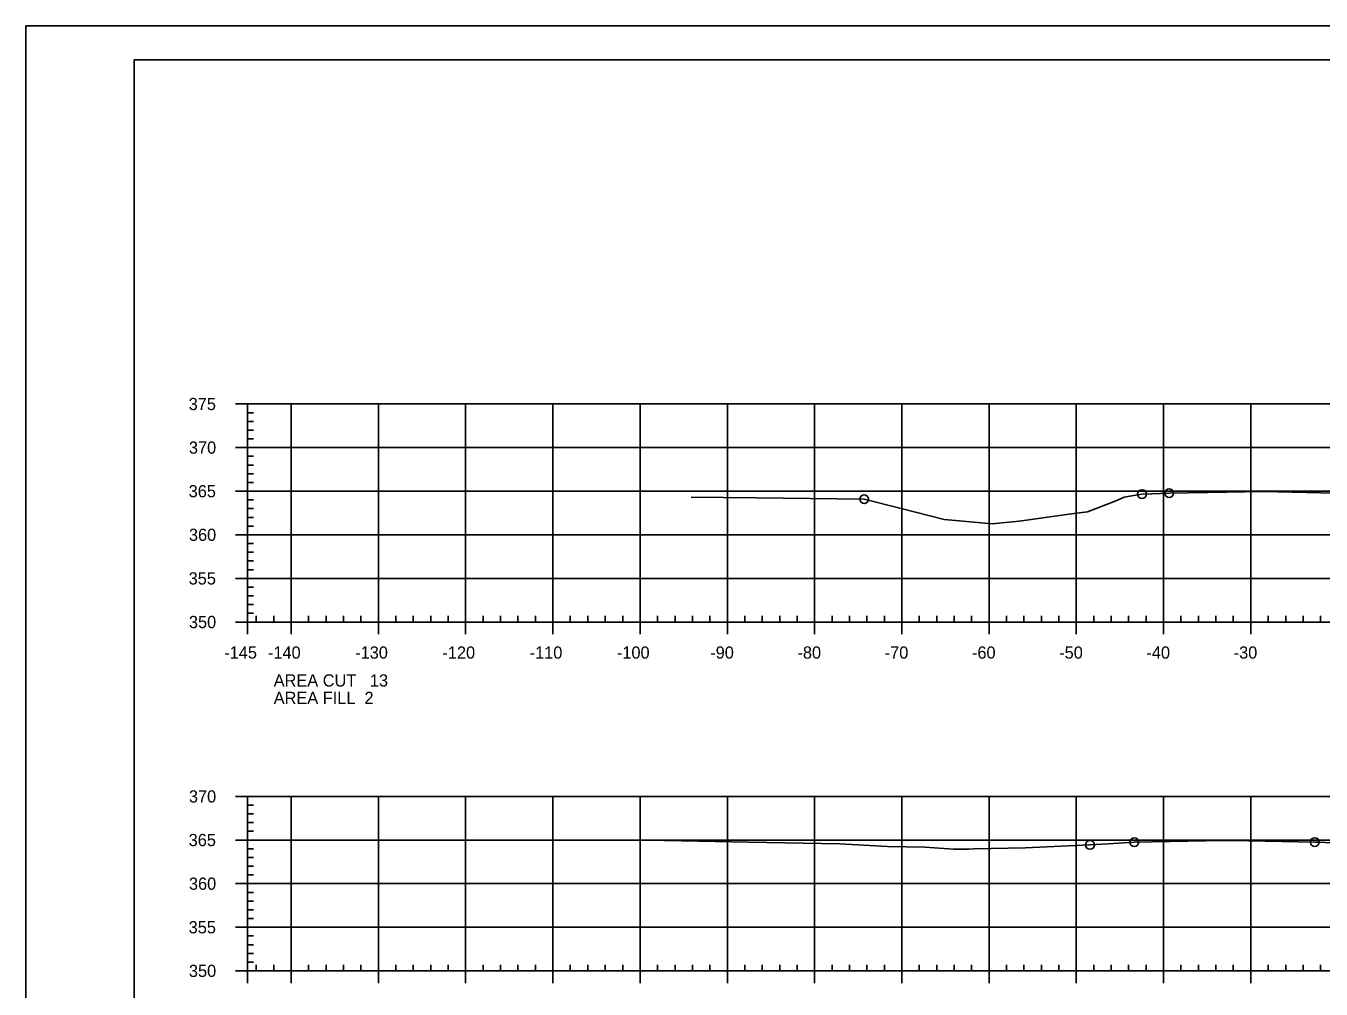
# Model space of a CAD drawing. Extents: x 1359801 to 1362404, y 372415 to 374228.
# Drawn here: x 1361649.5 to 1361798, y 373477.5 to 373588 of the extents above; entities that cross this region are included whole.
import ezdxf

# ---------------------------------------------------------------- set-up
doc = ezdxf.new("R2010")
doc.units = 0
for name, color, linetype in [('S_DRG_PT_SYM', 7, 'Continuous'), ('S_MAILBOX', 7, 'Continuous'), ('S_PRIMARY_CTL', 7, 'Continuous'), ('S_SHOULDER', 7, 'Continuous'), ('S_UTL_PT_SYM', 7, 'Continuous'), ('S_WATER_UTILITIES', 7, 'Continuous')]:
    doc.layers.add(name, color=color, linetype=linetype)

msp = doc.modelspace()

# ---------------------------------------------------------------- linework, layer by layer
at = {"layer": 'S_DRG_PT_SYM'}
for points in [[(1361725.74, 373533.91), (1361733.2, 373533.83), (1361745.58, 373533.68), (1361749.82, 373532.61), (1361754.75, 373531.35), (1361755.64, 373531.27), (1361760.25, 373530.86), (1361763.33, 373531.18), (1361764.73, 373531.34), (1361769.03, 373531.95), (1361771.19, 373532.25), (1361774.33, 373533.46), (1361775.37, 373533.9), (1361776.03, 373534.02), (1361777.42, 373534.27), (1361778.56, 373534.31), (1361780.54, 373534.38), (1361787.14, 373534.49), (1361791.31, 373534.56), (1361797.95, 373534.42), (1361801.22, 373534.35)], [(1361722.69, 373494.54), (1361722.78, 373494.54), (1361732.31, 373494.34), (1361742.78, 373494.17), (1361748.24, 373493.86), (1361752.54, 373493.77), (1361755.87, 373493.57), (1361756.69, 373493.55), (1361757.52, 373493.55), (1361758.14, 373493.61), (1361764.08, 373493.7), (1361771.46, 373494.04), (1361773.56, 373494.16), (1361776.54, 373494.35), (1361786.8, 373494.55), (1361786.93, 373494.56), (1361787.77, 373494.54), (1361797.22, 373494.37), (1361797.62, 373494.35), (1361800.76, 373494.21)]]:
    msp.add_lwpolyline(points, dxfattribs=at)
at = {"layer": 'S_MAILBOX'}
for p, q in [((1361674.89, 373544.6), (1361964.89, 373544.6)), ((1361674.89, 373519.6), (1361674.89, 373544.6)), ((1361679.89, 373519.6), (1361679.89, 373544.6)), ((1361689.89, 373519.6), (1361689.89, 373544.6)), ((1361699.89, 373519.6), (1361699.89, 373544.6)), ((1361709.89, 373519.6), (1361709.89, 373544.6)), ((1361719.89, 373519.6), (1361719.89, 373544.6)), ((1361729.89, 373519.6), (1361729.89, 373544.6)), ((1361739.89, 373519.6), (1361739.89, 373544.6)), ((1361749.89, 373519.6), (1361749.89, 373544.6)), ((1361759.89, 373519.6), (1361759.89, 373544.6)), ((1361769.89, 373519.6), (1361769.89, 373544.6)), ((1361779.89, 373519.6), (1361779.89, 373544.6)), ((1361789.89, 373519.6), (1361789.89, 373544.6)), ((1361674.89, 373539.6), (1361964.89, 373539.6)), ((1361674.89, 373534.6), (1361964.89, 373534.6)), ((1361674.89, 373529.6), (1361964.89, 373529.6)), ((1361674.89, 373524.6), (1361964.89, 373524.6)), ((1361674.89, 373519.6), (1361964.89, 373519.6)), ((1361674.89, 373499.6), (1361964.89, 373499.6)), ((1361674.89, 373479.6), (1361674.89, 373499.6)), ((1361679.89, 373479.6), (1361679.89, 373499.6)), ((1361689.89, 373479.6), (1361689.89, 373499.6)), ((1361699.89, 373479.6), (1361699.89, 373499.6)), ((1361709.89, 373479.6), (1361709.89, 373499.6)), ((1361719.89, 373479.6), (1361719.89, 373499.6)), ((1361729.89, 373479.6), (1361729.89, 373499.6)), ((1361739.89, 373479.6), (1361739.89, 373499.6)), ((1361749.89, 373479.6), (1361749.89, 373499.6)), ((1361759.89, 373479.6), (1361759.89, 373499.6)), ((1361769.89, 373479.6), (1361769.89, 373499.6)), ((1361779.89, 373479.6), (1361779.89, 373499.6)), ((1361789.89, 373479.6), (1361789.89, 373499.6)), ((1361674.89, 373494.6), (1361964.89, 373494.6)), ((1361674.89, 373489.6), (1361964.89, 373489.6)), ((1361674.89, 373484.6), (1361964.89, 373484.6)), ((1361674.89, 373479.6), (1361964.89, 373479.6))]:
    msp.add_line(p, q, dxfattribs=at)
at = {"layer": 'S_SHOULDER'}
msp.add_line((1361649.49, 373587.95), (1361982.82, 373587.95), dxfattribs=at)
for points in [[(1361649.48, 373587.95), (1361982.82, 373587.95), (1361982.82, 373374.61), (1361649.48, 373374.61)], [(1361895.81, 373584.06), (1361895.81, 373574.18), (1361931.54, 373574.18), (1361931.54, 373571.26), (1361954.74, 373571.26), (1361954.74, 373546.93), (1361978.07, 373546.93), (1361978.07, 373378.6), (1361661.89, 373378.6), (1361661.89, 373584.06)]]:
    msp.add_lwpolyline(points, close=True, dxfattribs=at)
for centre in [(1361777.42, 373534.27), (1361780.54, 373534.38), (1361745.58, 373533.68), (1361771.46, 373494.04), (1361776.54, 373494.35), (1361797.22, 373494.37)]:
    msp.add_circle(centre, 0.5, dxfattribs=at)
at = {"layer": 'S_UTL_PT_SYM'}
for p, q in [((1361661.89, 373584.06), (1361978.07, 373584.06)), ((1361661.89, 373378.6), (1361661.89, 373584.06))]:
    msp.add_line(p, q, dxfattribs=at)
at = {"layer": 'S_WATER_UTILITIES'}
for p, q in [((1361673.49, 373544.6), (1361674.89, 373544.6)), ((1361674.89, 373519.6), (1361674.89, 373544.6)), ((1361674.89, 373543.6), (1361675.59, 373543.6)), ((1361674.89, 373542.6), (1361675.59, 373542.6)), ((1361674.89, 373541.6), (1361675.59, 373541.6)), ((1361674.89, 373540.6), (1361675.59, 373540.6)), ((1361673.49, 373539.6), (1361674.89, 373539.6)), ((1361674.89, 373538.6), (1361675.59, 373538.6)), ((1361674.89, 373537.6), (1361675.59, 373537.6)), ((1361674.89, 373536.6), (1361675.59, 373536.6)), ((1361674.89, 373535.6), (1361675.59, 373535.6)), ((1361673.49, 373534.6), (1361674.89, 373534.6)), ((1361674.89, 373533.6), (1361675.59, 373533.6)), ((1361674.89, 373532.6), (1361675.59, 373532.6)), ((1361674.89, 373531.6), (1361675.59, 373531.6)), ((1361674.89, 373530.6), (1361675.59, 373530.6)), ((1361673.49, 373529.6), (1361674.89, 373529.6)), ((1361674.89, 373528.6), (1361675.59, 373528.6)), ((1361674.89, 373527.6), (1361675.59, 373527.6)), ((1361674.89, 373526.6), (1361675.59, 373526.6)), ((1361673.49, 373524.6), (1361674.89, 373524.6)), ((1361674.89, 373525.6), (1361675.59, 373525.6)), ((1361674.89, 373523.6), (1361675.59, 373523.6)), ((1361674.89, 373522.6), (1361675.59, 373522.6)), ((1361674.89, 373521.6), (1361675.59, 373521.6)), ((1361674.89, 373520.6), (1361675.59, 373520.6)), ((1361674.89, 373519.6), (1361674.89, 373520.3)), ((1361675.89, 373519.6), (1361675.89, 373520.3)), ((1361677.89, 373519.6), (1361677.89, 373520.3)), ((1361681.89, 373519.6), (1361681.89, 373520.3)), ((1361683.89, 373519.6), (1361683.89, 373520.3)), ((1361685.89, 373519.6), (1361685.89, 373520.3)), ((1361687.89, 373519.6), (1361687.89, 373520.3)), ((1361691.89, 373519.6), (1361691.89, 373520.3)), ((1361693.89, 373519.6), (1361693.89, 373520.3)), ((1361695.89, 373519.6), (1361695.89, 373520.3)), ((1361697.89, 373519.6), (1361697.89, 373520.3)), ((1361701.89, 373519.6), (1361701.89, 373520.3)), ((1361703.89, 373519.6), (1361703.89, 373520.3)), ((1361705.89, 373519.6), (1361705.89, 373520.3)), ((1361707.89, 373519.6), (1361707.89, 373520.3)), ((1361711.89, 373519.6), (1361711.89, 373520.3)), ((1361713.89, 373519.6), (1361713.89, 373520.3)), ((1361715.89, 373519.6), (1361715.89, 373520.3)), ((1361717.89, 373519.6), (1361717.89, 373520.3)), ((1361721.89, 373519.6), (1361721.89, 373520.3)), ((1361723.89, 373519.6), (1361723.89, 373520.3)), ((1361725.89, 373519.6), (1361725.89, 373520.3)), ((1361727.89, 373519.6), (1361727.89, 373520.3)), ((1361731.89, 373519.6), (1361731.89, 373520.3)), ((1361733.89, 373519.6), (1361733.89, 373520.3)), ((1361735.89, 373519.6), (1361735.89, 373520.3)), ((1361737.89, 373519.6), (1361737.89, 373520.3)), ((1361741.89, 373519.6), (1361741.89, 373520.3)), ((1361743.89, 373519.6), (1361743.89, 373520.3)), ((1361745.89, 373519.6), (1361745.89, 373520.3)), ((1361747.89, 373519.6), (1361747.89, 373520.3)), ((1361751.89, 373519.6), (1361751.89, 373520.3)), ((1361753.89, 373519.6), (1361753.89, 373520.3)), ((1361755.89, 373519.6), (1361755.89, 373520.3)), ((1361757.89, 373519.6), (1361757.89, 373520.3)), ((1361761.89, 373519.6), (1361761.89, 373520.3)), ((1361763.89, 373519.6), (1361763.89, 373520.3)), ((1361765.89, 373519.6), (1361765.89, 373520.3)), ((1361767.89, 373519.6), (1361767.89, 373520.3)), ((1361771.89, 373519.6), (1361771.89, 373520.3)), ((1361773.89, 373519.6), (1361773.89, 373520.3)), ((1361775.89, 373519.6), (1361775.89, 373520.3)), ((1361777.89, 373519.6), (1361777.89, 373520.3)), ((1361781.89, 373519.6), (1361781.89, 373520.3)), ((1361783.89, 373519.6), (1361783.89, 373520.3)), ((1361785.89, 373519.6), (1361785.89, 373520.3)), ((1361787.89, 373519.6), (1361787.89, 373520.3)), ((1361791.89, 373519.6), (1361791.89, 373520.3)), ((1361793.89, 373519.6), (1361793.89, 373520.3)), ((1361795.89, 373519.6), (1361795.89, 373520.3)), ((1361797.89, 373519.6), (1361797.89, 373520.3)), ((1361673.49, 373519.6), (1361674.89, 373519.6)), ((1361674.89, 373519.6), (1361964.89, 373519.6)), ((1361674.89, 373518.2), (1361674.89, 373519.6)), ((1361679.89, 373518.2), (1361679.89, 373519.6)), ((1361689.89, 373518.2), (1361689.89, 373519.6)), ((1361699.89, 373518.2), (1361699.89, 373519.6)), ((1361709.89, 373518.2), (1361709.89, 373519.6)), ((1361719.89, 373518.2), (1361719.89, 373519.6)), ((1361729.89, 373518.2), (1361729.89, 373519.6)), ((1361739.89, 373518.2), (1361739.89, 373519.6)), ((1361749.89, 373518.2), (1361749.89, 373519.6)), ((1361759.89, 373518.2), (1361759.89, 373519.6)), ((1361769.89, 373518.2), (1361769.89, 373519.6)), ((1361779.89, 373518.2), (1361779.89, 373519.6)), ((1361789.89, 373518.2), (1361789.89, 373519.6)), ((1361673.49, 373499.6), (1361674.89, 373499.6)), ((1361674.89, 373479.6), (1361674.89, 373499.6)), ((1361674.89, 373498.6), (1361675.59, 373498.6)), ((1361674.89, 373497.6), (1361675.59, 373497.6)), ((1361674.89, 373496.6), (1361675.59, 373496.6)), ((1361673.49, 373494.6), (1361674.89, 373494.6)), ((1361674.89, 373495.6), (1361675.59, 373495.6)), ((1361674.89, 373493.6), (1361675.59, 373493.6)), ((1361674.89, 373492.6), (1361675.59, 373492.6)), ((1361674.89, 373491.6), (1361675.59, 373491.6)), ((1361674.89, 373490.6), (1361675.59, 373490.6)), ((1361673.49, 373489.6), (1361674.89, 373489.6)), ((1361674.89, 373488.6), (1361675.59, 373488.6)), ((1361674.89, 373487.6), (1361675.59, 373487.6)), ((1361674.89, 373486.6), (1361675.59, 373486.6)), ((1361673.49, 373484.6), (1361674.89, 373484.6)), ((1361674.89, 373485.6), (1361675.59, 373485.6)), ((1361674.89, 373483.6), (1361675.59, 373483.6)), ((1361674.89, 373482.6), (1361675.59, 373482.6)), ((1361674.89, 373481.6), (1361675.59, 373481.6)), ((1361674.89, 373480.6), (1361675.59, 373480.6)), ((1361674.89, 373479.6), (1361674.89, 373480.3)), ((1361675.89, 373479.6), (1361675.89, 373480.3)), ((1361677.89, 373479.6), (1361677.89, 373480.3)), ((1361681.89, 373479.6), (1361681.89, 373480.3)), ((1361683.89, 373479.6), (1361683.89, 373480.3)), ((1361685.89, 373479.6), (1361685.89, 373480.3)), ((1361687.89, 373479.6), (1361687.89, 373480.3)), ((1361691.89, 373479.6), (1361691.89, 373480.3)), ((1361693.89, 373479.6), (1361693.89, 373480.3)), ((1361695.89, 373479.6), (1361695.89, 373480.3)), ((1361697.89, 373479.6), (1361697.89, 373480.3)), ((1361701.89, 373479.6), (1361701.89, 373480.3)), ((1361703.89, 373479.6), (1361703.89, 373480.3)), ((1361705.89, 373479.6), (1361705.89, 373480.3)), ((1361707.89, 373479.6), (1361707.89, 373480.3)), ((1361711.89, 373479.6), (1361711.89, 373480.3)), ((1361713.89, 373479.6), (1361713.89, 373480.3)), ((1361715.89, 373479.6), (1361715.89, 373480.3)), ((1361717.89, 373479.6), (1361717.89, 373480.3)), ((1361721.89, 373479.6), (1361721.89, 373480.3)), ((1361723.89, 373479.6), (1361723.89, 373480.3)), ((1361725.89, 373479.6), (1361725.89, 373480.3)), ((1361727.89, 373479.6), (1361727.89, 373480.3)), ((1361731.89, 373479.6), (1361731.89, 373480.3)), ((1361733.89, 373479.6), (1361733.89, 373480.3)), ((1361735.89, 373479.6), (1361735.89, 373480.3)), ((1361737.89, 373479.6), (1361737.89, 373480.3)), ((1361741.89, 373479.6), (1361741.89, 373480.3)), ((1361743.89, 373479.6), (1361743.89, 373480.3)), ((1361745.89, 373479.6), (1361745.89, 373480.3)), ((1361747.89, 373479.6), (1361747.89, 373480.3)), ((1361751.89, 373479.6), (1361751.89, 373480.3)), ((1361753.89, 373479.6), (1361753.89, 373480.3)), ((1361755.89, 373479.6), (1361755.89, 373480.3)), ((1361757.89, 373479.6), (1361757.89, 373480.3)), ((1361761.89, 373479.6), (1361761.89, 373480.3)), ((1361763.89, 373479.6), (1361763.89, 373480.3)), ((1361765.89, 373479.6), (1361765.89, 373480.3)), ((1361767.89, 373479.6), (1361767.89, 373480.3)), ((1361771.89, 373479.6), (1361771.89, 373480.3)), ((1361773.89, 373479.6), (1361773.89, 373480.3)), ((1361775.89, 373479.6), (1361775.89, 373480.3)), ((1361777.89, 373479.6), (1361777.89, 373480.3)), ((1361781.89, 373479.6), (1361781.89, 373480.3)), ((1361783.89, 373479.6), (1361783.89, 373480.3)), ((1361785.89, 373479.6), (1361785.89, 373480.3)), ((1361787.89, 373479.6), (1361787.89, 373480.3)), ((1361791.89, 373479.6), (1361791.89, 373480.3)), ((1361793.89, 373479.6), (1361793.89, 373480.3)), ((1361795.89, 373479.6), (1361795.89, 373480.3)), ((1361797.89, 373479.6), (1361797.89, 373480.3)), ((1361673.49, 373479.6), (1361674.89, 373479.6)), ((1361674.89, 373479.6), (1361964.89, 373479.6)), ((1361674.89, 373478.2), (1361674.89, 373479.6)), ((1361679.89, 373478.2), (1361679.89, 373479.6)), ((1361689.89, 373478.2), (1361689.89, 373479.6)), ((1361699.89, 373478.2), (1361699.89, 373479.6)), ((1361709.89, 373478.2), (1361709.89, 373479.6)), ((1361719.89, 373478.2), (1361719.89, 373479.6)), ((1361729.89, 373478.2), (1361729.89, 373479.6)), ((1361739.89, 373478.2), (1361739.89, 373479.6)), ((1361749.89, 373478.2), (1361749.89, 373479.6)), ((1361759.89, 373478.2), (1361759.89, 373479.6)), ((1361769.89, 373478.2), (1361769.89, 373479.6)), ((1361779.89, 373478.2), (1361779.89, 373479.6)), ((1361789.89, 373478.2), (1361789.89, 373479.6))]:
    msp.add_line(p, q, dxfattribs=at)

# ---------------------------------------------------------------- texts
at = {"layer": 'S_PRIMARY_CTL'}
for s, p in [('375', (1361668.14, 373543.9)), ('370', (1361668.17, 373538.9)), ('365', (1361668.14, 373533.9)), ('360', (1361668.17, 373528.9)), ('355', (1361668.14, 373523.9)), ('350', (1361668.17, 373518.9)), ('-140', (1361677.23, 373515.4)), ('-130', (1361687.23, 373515.4)), ('-120', (1361697.23, 373515.4)), ('-110', (1361707.23, 373515.4)), ('-100', (1361717.23, 373515.4)), ('-90', (1361727.93, 373515.4)), ('-80', (1361737.93, 373515.4)), ('-70', (1361747.93, 373515.4)), ('-60', (1361757.93, 373515.4)), ('-50', (1361767.93, 373515.4)), ('-40', (1361777.93, 373515.4)), ('-30', (1361787.93, 373515.4)), ('-145', (1361672.22, 373515.4)), ('AREA CUT   13', (1361677.89, 373512.2)), ('AREA FILL  2', (1361677.89, 373510.2)), ('370', (1361668.17, 373498.9)), ('365', (1361668.14, 373493.9)), ('360', (1361668.17, 373488.9)), ('355', (1361668.14, 373483.9)), ('350', (1361668.17, 373478.9))]:
    msp.add_text(s, height=1.4, dxfattribs=at).set_placement(p)

doc.saveas('drawing.dxf')
